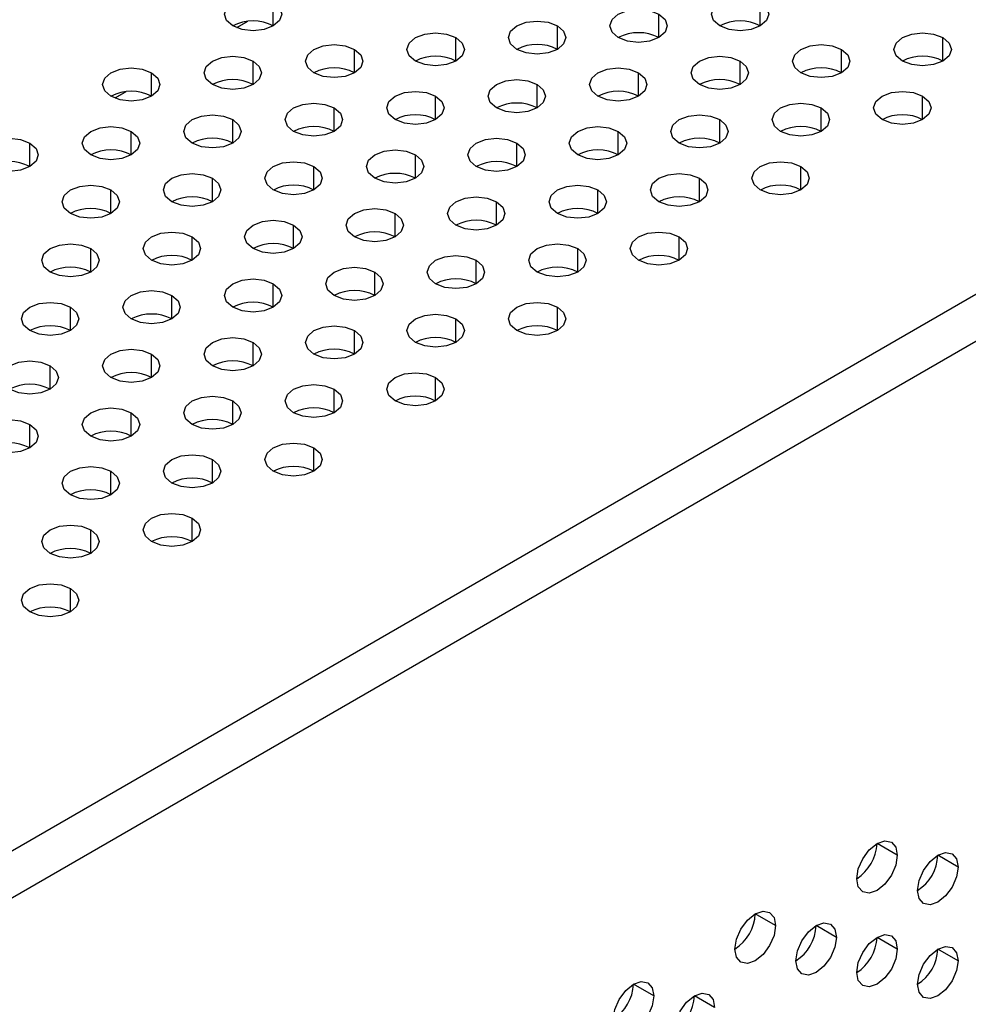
# Model space of a CAD drawing. Header units: millimetres. Extents: x 0 to 1118, y 0 to 864.
# Tile 257 of 309: x 971.1 to 975.23, y 719.06 to 723.35. Entities that reach past the tile are written whole.
import ezdxf

# ---------------------------------------------------------------- set-up
doc = ezdxf.new("R2010")
doc.units = ezdxf.units.MM

msp = doc.modelspace()

# ---------------------------------------------------------------- linework, layer by layer
at = {"color": 7, "linetype": 'Continuous', "lineweight": 25}
for p, q in [((930.3293, 696.2154), (985.7488, 728.2084)), ((930.4177, 696.0623), (985.8372, 728.0553)), ((972.0911, 723.3425), (972.043, 723.3147)), ((972.0444, 723.3154), (972.0881, 723.3406)), ((971.5608, 723.0363), (971.5127, 723.0085)), ((971.514, 723.0092), (971.5578, 723.0345)), ((974.9212, 719.7123), (974.8329, 719.7633)), ((975.1864, 719.6612), (975.098, 719.7122)), ((974.3909, 719.4061), (974.3025, 719.4571)), ((974.6561, 719.355), (974.5677, 719.4061)), ((974.9212, 719.304), (974.8329, 719.355)), ((975.1864, 719.2529), (975.098, 719.304)), ((973.8606, 719.1), (973.7722, 719.151)), ((974.1257, 719.0489), (974.0374, 719.0999))]:
    msp.add_line(p, q, dxfattribs=at)
at = {"color": 8, "linetype": 'Continuous', "lineweight": 25}
for p, q in [((972.2033, 723.3227), (972.2033, 723.4247)), ((974.3246, 723.3227), (974.3246, 723.4247)), ((973.8827, 723.2716), (973.8827, 723.3737)), ((973.4407, 723.2206), (973.4407, 723.3227)), ((972.9988, 723.1696), (972.9988, 723.2716)), ((975.1201, 723.1696), (975.1201, 723.2716)), ((972.5569, 723.1186), (972.5569, 723.2206)), ((974.6782, 723.1186), (974.6782, 723.2206)), ((972.1149, 723.0675), (972.1149, 723.1696)), ((974.2362, 723.0675), (974.2362, 723.1696)), ((971.673, 723.0165), (971.673, 723.1186)), ((973.7943, 723.0165), (973.7943, 723.1186)), ((973.3523, 722.9655), (973.3523, 723.0675)), ((972.9104, 722.9145), (972.9104, 723.0165)), ((975.0317, 722.9145), (975.0317, 723.0165)), ((972.4685, 722.8634), (972.4685, 722.9655)), ((974.5898, 722.8634), (974.5898, 722.9655)), ((972.0265, 722.8124), (972.0265, 722.9145)), ((974.1478, 722.8124), (974.1478, 722.9145)), ((971.5846, 722.7614), (971.5846, 722.8634)), ((973.7059, 722.7614), (973.7059, 722.8634)), ((971.1426, 722.7104), (971.1426, 722.8124)), ((973.264, 722.7104), (973.264, 722.8124)), ((972.822, 722.6593), (972.822, 722.7614)), ((972.3801, 722.6083), (972.3801, 722.7104)), ((974.5014, 722.6083), (974.5014, 722.7104)), ((971.9381, 722.5573), (971.9381, 722.6593)), ((974.0595, 722.5573), (974.0595, 722.6593)), ((971.4962, 722.5063), (971.4962, 722.6083)), ((973.6175, 722.5063), (973.6175, 722.6083)), ((973.1756, 722.4552), (973.1756, 722.5573)), ((972.7336, 722.4042), (972.7336, 722.5063)), ((972.2917, 722.3532), (972.2917, 722.4552)), ((971.8497, 722.3022), (971.8497, 722.4042)), ((973.9711, 722.3022), (973.9711, 722.4042)), ((971.4078, 722.2511), (971.4078, 722.3532)), ((973.5291, 722.2511), (973.5291, 722.3532)), ((973.0872, 722.2001), (973.0872, 722.3022)), ((972.6452, 722.1491), (972.6452, 722.2511)), ((972.2033, 722.098), (972.2033, 722.2001)), ((971.7614, 722.047), (971.7614, 722.1491)), ((971.3194, 721.996), (971.3194, 722.098)), ((973.4407, 721.996), (973.4407, 722.098)), ((972.9988, 721.945), (972.9988, 722.047)), ((972.5569, 721.8939), (972.5569, 721.996)), ((972.1149, 721.8429), (972.1149, 721.945)), ((971.673, 721.7919), (971.673, 721.8939)), ((971.231, 721.7409), (971.231, 721.8429)), ((972.9104, 721.6898), (972.9104, 721.7919)), ((972.4685, 721.6388), (972.4685, 721.7409)), ((972.0265, 721.5878), (972.0265, 721.6898)), ((971.5846, 721.5368), (971.5846, 721.6388)), ((971.1426, 721.4857), (971.1426, 721.5878)), ((972.3801, 721.3837), (972.3801, 721.4857)), ((971.9381, 721.3327), (971.9381, 721.4347)), ((971.4962, 721.2816), (971.4962, 721.3837)), ((971.8497, 721.0775), (971.8497, 721.1796)), ((971.4078, 721.0265), (971.4078, 721.1286)), ((971.3194, 720.7714), (971.3194, 720.8734))]:
    msp.add_line(p, q, dxfattribs=at)
at = {"color": 7, "linetype": 'Continuous', "lineweight": 25, "flags": 128}
for points in [[(972.0265, 723.3227), (971.9994, 723.3461), (971.9899, 723.3737), (971.9994, 723.4013), (972.0265, 723.4247), (972.0671, 723.4404), (972.1149, 723.4458), (972.1627, 723.4404), (972.2033, 723.4247)], [(972.2033, 723.4247), (972.2304, 723.4013), (972.2399, 723.3737), (972.2304, 723.3461), (972.2033, 723.3227), (972.1627, 723.307), (972.1149, 723.3015), (972.0671, 723.307), (972.0265, 723.3227)], [(974.1478, 723.3227), (974.1207, 723.3461), (974.1112, 723.3737), (974.1207, 723.4013), (974.1478, 723.4247), (974.1884, 723.4404), (974.2362, 723.4458), (974.2841, 723.4404), (974.3246, 723.4247)], [(974.3246, 723.4247), (974.3517, 723.4013), (974.3612, 723.3737), (974.3517, 723.3461), (974.3246, 723.3227), (974.2841, 723.307), (974.2362, 723.3015), (974.1884, 723.307), (974.1478, 723.3227)], [(973.7059, 723.2716), (973.6788, 723.295), (973.6693, 723.3227), (973.6788, 723.3503), (973.7059, 723.3737), (973.7465, 723.3893), (973.7943, 723.3948), (973.8421, 723.3893), (973.8827, 723.3737)], [(973.8827, 723.3737), (973.9098, 723.3503), (973.9193, 723.3227), (973.9098, 723.295), (973.8827, 723.2716), (973.8421, 723.256), (973.7943, 723.2505), (973.7465, 723.256), (973.7059, 723.2716)], [(973.264, 723.2206), (973.2369, 723.244), (973.2273, 723.2716), (973.2369, 723.2992), (973.264, 723.3227), (973.3045, 723.3383), (973.3523, 723.3438), (973.4002, 723.3383), (973.4407, 723.3227)], [(972.822, 723.1696), (972.7949, 723.193), (972.7854, 723.2206), (972.7949, 723.2482), (972.822, 723.2716), (972.8626, 723.2873), (972.9104, 723.2928), (972.9582, 723.2873), (972.9988, 723.2716)], [(973.4407, 723.3227), (973.4678, 723.2992), (973.4773, 723.2716), (973.4678, 723.244), (973.4407, 723.2206), (973.4002, 723.205), (973.3523, 723.1995), (973.3045, 723.205), (973.264, 723.2206)], [(974.9433, 723.1696), (974.9162, 723.193), (974.9067, 723.2206), (974.9162, 723.2482), (974.9433, 723.2716), (974.9839, 723.2873), (975.0317, 723.2928), (975.0796, 723.2873), (975.1201, 723.2716)], [(972.9988, 723.2716), (973.0259, 723.2482), (973.0354, 723.2206), (973.0259, 723.193), (972.9988, 723.1696), (972.9582, 723.1539), (972.9104, 723.1484), (972.8626, 723.1539), (972.822, 723.1696)], [(975.1201, 723.2716), (975.1472, 723.2482), (975.1567, 723.2206), (975.1472, 723.193), (975.1201, 723.1696), (975.0796, 723.1539), (975.0317, 723.1484), (974.9839, 723.1539), (974.9433, 723.1696)], [(972.3801, 723.1186), (972.353, 723.142), (972.3435, 723.1696), (972.353, 723.1972), (972.3801, 723.2206), (972.4206, 723.2363), (972.4685, 723.2417), (972.5163, 723.2363), (972.5569, 723.2206)], [(972.5569, 723.2206), (972.5839, 723.1972), (972.5935, 723.1696), (972.5839, 723.142), (972.5569, 723.1186), (972.5163, 723.1029), (972.4685, 723.0974), (972.4206, 723.1029), (972.3801, 723.1186)], [(974.5014, 723.1186), (974.4743, 723.142), (974.4648, 723.1696), (974.4743, 723.1972), (974.5014, 723.2206), (974.5419, 723.2363), (974.5898, 723.2417), (974.6376, 723.2363), (974.6782, 723.2206)], [(974.6782, 723.2206), (974.7053, 723.1972), (974.7148, 723.1696), (974.7053, 723.142), (974.6782, 723.1186), (974.6376, 723.1029), (974.5898, 723.0974), (974.5419, 723.1029), (974.5014, 723.1186)], [(971.9381, 723.0675), (971.911, 723.0909), (971.9015, 723.1186), (971.911, 723.1462), (971.9381, 723.1696), (971.9787, 723.1852), (972.0265, 723.1907), (972.0744, 723.1852), (972.1149, 723.1696)], [(972.1149, 723.1696), (972.142, 723.1462), (972.1515, 723.1186), (972.142, 723.0909), (972.1149, 723.0675), (972.0744, 723.0519), (972.0265, 723.0464), (971.9787, 723.0519), (971.9381, 723.0675)], [(974.0595, 723.0675), (974.0324, 723.0909), (974.0228, 723.1186), (974.0324, 723.1462), (974.0595, 723.1696), (974.1, 723.1852), (974.1478, 723.1907), (974.1957, 723.1852), (974.2362, 723.1696)], [(974.2362, 723.1696), (974.2633, 723.1462), (974.2728, 723.1186), (974.2633, 723.0909), (974.2362, 723.0675), (974.1957, 723.0519), (974.1478, 723.0464), (974.1, 723.0519), (974.0595, 723.0675)], [(971.4962, 723.0165), (971.4691, 723.0399), (971.4596, 723.0675), (971.4691, 723.0951), (971.4962, 723.1186), (971.5367, 723.1342), (971.5846, 723.1397), (971.6324, 723.1342), (971.673, 723.1186)], [(971.673, 723.1186), (971.7001, 723.0951), (971.7096, 723.0675), (971.7001, 723.0399), (971.673, 723.0165), (971.6324, 723.0009), (971.5846, 722.9954), (971.5367, 723.0009), (971.4962, 723.0165)], [(973.6175, 723.0165), (973.5904, 723.0399), (973.5809, 723.0675), (973.5904, 723.0951), (973.6175, 723.1186), (973.6581, 723.1342), (973.7059, 723.1397), (973.7537, 723.1342), (973.7943, 723.1186)], [(973.7943, 723.1186), (973.8214, 723.0951), (973.8309, 723.0675), (973.8214, 723.0399), (973.7943, 723.0165), (973.7537, 723.0009), (973.7059, 722.9954), (973.6581, 723.0009), (973.6175, 723.0165)], [(973.1756, 722.9655), (973.1485, 722.9889), (973.139, 723.0165), (973.1485, 723.0441), (973.1756, 723.0675), (973.2161, 723.0832), (973.264, 723.0887), (973.3118, 723.0832), (973.3523, 723.0675)], [(972.7336, 722.9145), (972.7065, 722.9379), (972.697, 722.9655), (972.7065, 722.9931), (972.7336, 723.0165), (972.7742, 723.0322), (972.822, 723.0376), (972.8699, 723.0322), (972.9104, 723.0165)], [(973.3523, 723.0675), (973.3794, 723.0441), (973.389, 723.0165), (973.3794, 722.9889), (973.3523, 722.9655), (973.3118, 722.9498), (973.264, 722.9443), (973.2161, 722.9498), (973.1756, 722.9655)], [(974.855, 722.9145), (974.8279, 722.9379), (974.8183, 722.9655), (974.8279, 722.9931), (974.855, 723.0165), (974.8955, 723.0322), (974.9433, 723.0376), (974.9912, 723.0322), (975.0317, 723.0165)], [(972.2917, 722.8634), (972.2646, 722.8868), (972.2551, 722.9145), (972.2646, 722.9421), (972.2917, 722.9655), (972.3322, 722.9811), (972.3801, 722.9866), (972.4279, 722.9811), (972.4685, 722.9655)], [(972.9104, 723.0165), (972.9375, 722.9931), (972.947, 722.9655), (972.9375, 722.9379), (972.9104, 722.9145), (972.8699, 722.8988), (972.822, 722.8933), (972.7742, 722.8988), (972.7336, 722.9145)], [(974.413, 722.8634), (974.3859, 722.8868), (974.3764, 722.9145), (974.3859, 722.9421), (974.413, 722.9655), (974.4536, 722.9811), (974.5014, 722.9866), (974.5492, 722.9811), (974.5898, 722.9655)], [(975.0317, 723.0165), (975.0588, 722.9931), (975.0683, 722.9655), (975.0588, 722.9379), (975.0317, 722.9145), (974.9912, 722.8988), (974.9433, 722.8933), (974.8955, 722.8988), (974.855, 722.9145)], [(972.4685, 722.9655), (972.4956, 722.9421), (972.5051, 722.9145), (972.4956, 722.8868), (972.4685, 722.8634), (972.4279, 722.8478), (972.3801, 722.8423), (972.3322, 722.8478), (972.2917, 722.8634)], [(974.5898, 722.9655), (974.6169, 722.9421), (974.6264, 722.9145), (974.6169, 722.8868), (974.5898, 722.8634), (974.5492, 722.8478), (974.5014, 722.8423), (974.4536, 722.8478), (974.413, 722.8634)], [(971.8497, 722.8124), (971.8226, 722.8358), (971.8131, 722.8634), (971.8226, 722.891), (971.8497, 722.9145), (971.8903, 722.9301), (971.9381, 722.9356), (971.986, 722.9301), (972.0265, 722.9145)], [(972.0265, 722.9145), (972.0536, 722.891), (972.0631, 722.8634), (972.0536, 722.8358), (972.0265, 722.8124), (971.986, 722.7968), (971.9381, 722.7913), (971.8903, 722.7968), (971.8497, 722.8124)], [(973.9711, 722.8124), (973.944, 722.8358), (973.9345, 722.8634), (973.944, 722.891), (973.9711, 722.9145), (974.0116, 722.9301), (974.0595, 722.9356), (974.1073, 722.9301), (974.1478, 722.9145)], [(974.1478, 722.9145), (974.1749, 722.891), (974.1845, 722.8634), (974.1749, 722.8358), (974.1478, 722.8124), (974.1073, 722.7968), (974.0595, 722.7913), (974.0116, 722.7968), (973.9711, 722.8124)], [(971.4078, 722.7614), (971.3807, 722.7848), (971.3712, 722.8124), (971.3807, 722.84), (971.4078, 722.8634), (971.4484, 722.8791), (971.4962, 722.8846), (971.544, 722.8791), (971.5846, 722.8634)], [(971.5846, 722.8634), (971.6117, 722.84), (971.6212, 722.8124), (971.6117, 722.7848), (971.5846, 722.7614), (971.544, 722.7457), (971.4962, 722.7402), (971.4484, 722.7457), (971.4078, 722.7614)], [(973.5291, 722.7614), (973.502, 722.7848), (973.4925, 722.8124), (973.502, 722.84), (973.5291, 722.8634), (973.5697, 722.8791), (973.6175, 722.8846), (973.6653, 722.8791), (973.7059, 722.8634)], [(973.7059, 722.8634), (973.733, 722.84), (973.7425, 722.8124), (973.733, 722.7848), (973.7059, 722.7614), (973.6653, 722.7457), (973.6175, 722.7402), (973.5697, 722.7457), (973.5291, 722.7614)], [(970.9659, 722.7104), (970.9388, 722.7338), (970.9293, 722.7614), (970.9388, 722.789), (970.9659, 722.8124), (971.0064, 722.828), (971.0543, 722.8335), (971.1021, 722.828), (971.1426, 722.8124)], [(973.0872, 722.7104), (973.0601, 722.7338), (973.0506, 722.7614), (973.0601, 722.789), (973.0872, 722.8124), (973.1277, 722.828), (973.1756, 722.8335), (973.2234, 722.828), (973.264, 722.8124)], [(971.1426, 722.8124), (971.1697, 722.789), (971.1793, 722.7614), (971.1697, 722.7338), (971.1426, 722.7104), (971.1021, 722.6947), (971.0543, 722.6892), (971.0064, 722.6947), (970.9659, 722.7104)], [(972.6452, 722.6593), (972.6181, 722.6827), (972.6086, 722.7104), (972.6181, 722.738), (972.6452, 722.7614), (972.6858, 722.777), (972.7336, 722.7825), (972.7815, 722.777), (972.822, 722.7614)], [(973.264, 722.8124), (973.2911, 722.789), (973.3006, 722.7614), (973.2911, 722.7338), (973.264, 722.7104), (973.2234, 722.6947), (973.1756, 722.6892), (973.1277, 722.6947), (973.0872, 722.7104)], [(972.2033, 722.6083), (972.1762, 722.6317), (972.1667, 722.6593), (972.1762, 722.6869), (972.2033, 722.7104), (972.2439, 722.726), (972.2917, 722.7315), (972.3395, 722.726), (972.3801, 722.7104)], [(972.822, 722.7614), (972.8491, 722.738), (972.8586, 722.7104), (972.8491, 722.6827), (972.822, 722.6593), (972.7815, 722.6437), (972.7336, 722.6382), (972.6858, 722.6437), (972.6452, 722.6593)], [(974.3246, 722.6083), (974.2975, 722.6317), (974.288, 722.6593), (974.2975, 722.6869), (974.3246, 722.7104), (974.3652, 722.726), (974.413, 722.7315), (974.4608, 722.726), (974.5014, 722.7104)], [(972.3801, 722.7104), (972.4072, 722.6869), (972.4167, 722.6593), (972.4072, 722.6317), (972.3801, 722.6083), (972.3395, 722.5927), (972.2917, 722.5872), (972.2439, 722.5927), (972.2033, 722.6083)], [(974.5014, 722.7104), (974.5285, 722.6869), (974.538, 722.6593), (974.5285, 722.6317), (974.5014, 722.6083), (974.4608, 722.5927), (974.413, 722.5872), (974.3652, 722.5927), (974.3246, 722.6083)], [(971.7614, 722.5573), (971.7343, 722.5807), (971.7247, 722.6083), (971.7343, 722.6359), (971.7614, 722.6593), (971.8019, 722.675), (971.8497, 722.6805), (971.8976, 722.675), (971.9381, 722.6593)], [(971.9381, 722.6593), (971.9652, 722.6359), (971.9747, 722.6083), (971.9652, 722.5807), (971.9381, 722.5573), (971.8976, 722.5416), (971.8497, 722.5361), (971.8019, 722.5416), (971.7614, 722.5573)], [(973.8827, 722.5573), (973.8556, 722.5807), (973.8461, 722.6083), (973.8556, 722.6359), (973.8827, 722.6593), (973.9232, 722.675), (973.9711, 722.6805), (974.0189, 722.675), (974.0595, 722.6593)], [(974.0595, 722.6593), (974.0866, 722.6359), (974.0961, 722.6083), (974.0866, 722.5807), (974.0595, 722.5573), (974.0189, 722.5416), (973.9711, 722.5361), (973.9232, 722.5416), (973.8827, 722.5573)], [(971.3194, 722.5063), (971.2923, 722.5297), (971.2828, 722.5573), (971.2923, 722.5849), (971.3194, 722.6083), (971.36, 722.6239), (971.4078, 722.6294), (971.4556, 722.6239), (971.4962, 722.6083)], [(971.4962, 722.6083), (971.5233, 722.5849), (971.5328, 722.5573), (971.5233, 722.5297), (971.4962, 722.5063), (971.4556, 722.4906), (971.4078, 722.4851), (971.36, 722.4906), (971.3194, 722.5063)], [(973.4407, 722.5063), (973.4136, 722.5297), (973.4041, 722.5573), (973.4136, 722.5849), (973.4407, 722.6083), (973.4813, 722.6239), (973.5291, 722.6294), (973.577, 722.6239), (973.6175, 722.6083)], [(973.6175, 722.6083), (973.6446, 722.5849), (973.6541, 722.5573), (973.6446, 722.5297), (973.6175, 722.5063), (973.577, 722.4906), (973.5291, 722.4851), (973.4813, 722.4906), (973.4407, 722.5063)], [(972.9988, 722.4552), (972.9717, 722.4786), (972.9622, 722.5063), (972.9717, 722.5339), (972.9988, 722.5573), (973.0393, 722.5729), (973.0872, 722.5784), (973.135, 722.5729), (973.1756, 722.5573)], [(972.5569, 722.4042), (972.5298, 722.4276), (972.5202, 722.4552), (972.5298, 722.4828), (972.5569, 722.5063), (972.5974, 722.5219), (972.6452, 722.5274), (972.6931, 722.5219), (972.7336, 722.5063)], [(973.1756, 722.5573), (973.2027, 722.5339), (973.2122, 722.5063), (973.2027, 722.4786), (973.1756, 722.4552), (973.135, 722.4396), (973.0872, 722.4341), (973.0393, 722.4396), (972.9988, 722.4552)], [(972.1149, 722.3532), (972.0878, 722.3766), (972.0783, 722.4042), (972.0878, 722.4318), (972.1149, 722.4552), (972.1555, 722.4709), (972.2033, 722.4764), (972.2511, 722.4709), (972.2917, 722.4552)], [(972.7336, 722.5063), (972.7607, 722.4828), (972.7702, 722.4552), (972.7607, 722.4276), (972.7336, 722.4042), (972.6931, 722.3886), (972.6452, 722.3831), (972.5974, 722.3886), (972.5569, 722.4042)], [(972.2917, 722.4552), (972.3188, 722.4318), (972.3283, 722.4042), (972.3188, 722.3766), (972.2917, 722.3532), (972.2511, 722.3375), (972.2033, 722.332), (972.1555, 722.3375), (972.1149, 722.3532)], [(971.673, 722.3022), (971.6459, 722.3256), (971.6364, 722.3532), (971.6459, 722.3808), (971.673, 722.4042), (971.7135, 722.4198), (971.7614, 722.4253), (971.8092, 722.4198), (971.8497, 722.4042)], [(971.8497, 722.4042), (971.8768, 722.3808), (971.8864, 722.3532), (971.8768, 722.3256), (971.8497, 722.3022), (971.8092, 722.2865), (971.7614, 722.281), (971.7135, 722.2865), (971.673, 722.3022)], [(973.7943, 722.3022), (973.7672, 722.3256), (973.7577, 722.3532), (973.7672, 722.3808), (973.7943, 722.4042), (973.8348, 722.4198), (973.8827, 722.4253), (973.9305, 722.4198), (973.9711, 722.4042)], [(973.9711, 722.4042), (973.9982, 722.3808), (974.0077, 722.3532), (973.9982, 722.3256), (973.9711, 722.3022), (973.9305, 722.2865), (973.8827, 722.281), (973.8348, 722.2865), (973.7943, 722.3022)], [(971.231, 722.2511), (971.2039, 722.2745), (971.1944, 722.3022), (971.2039, 722.3298), (971.231, 722.3532), (971.2716, 722.3688), (971.3194, 722.3743), (971.3673, 722.3688), (971.4078, 722.3532)], [(971.4078, 722.3532), (971.4349, 722.3298), (971.4444, 722.3022), (971.4349, 722.2745), (971.4078, 722.2511), (971.3673, 722.2355), (971.3194, 722.23), (971.2716, 722.2355), (971.231, 722.2511)], [(973.3523, 722.2511), (973.3253, 722.2745), (973.3157, 722.3022), (973.3253, 722.3298), (973.3523, 722.3532), (973.3929, 722.3688), (973.4407, 722.3743), (973.4886, 722.3688), (973.5291, 722.3532)], [(973.5291, 722.3532), (973.5562, 722.3298), (973.5657, 722.3022), (973.5562, 722.2745), (973.5291, 722.2511), (973.4886, 722.2355), (973.4407, 722.23), (973.3929, 722.2355), (973.3523, 722.2511)], [(972.9104, 722.2001), (972.8833, 722.2235), (972.8738, 722.2511), (972.8833, 722.2787), (972.9104, 722.3022), (972.951, 722.3178), (972.9988, 722.3233), (973.0466, 722.3178), (973.0872, 722.3022)], [(973.0872, 722.3022), (973.1143, 722.2787), (973.1238, 722.2511), (973.1143, 722.2235), (973.0872, 722.2001), (973.0466, 722.1845), (972.9988, 722.179), (972.951, 722.1845), (972.9104, 722.2001)], [(972.4685, 722.1491), (972.4414, 722.1725), (972.4319, 722.2001), (972.4414, 722.2277), (972.4685, 722.2511), (972.509, 722.2668), (972.5569, 722.2723), (972.6047, 722.2668), (972.6452, 722.2511)], [(972.0265, 722.098), (971.9994, 722.1215), (971.9899, 722.1491), (971.9994, 722.1767), (972.0265, 722.2001), (972.0671, 722.2157), (972.1149, 722.2212), (972.1627, 722.2157), (972.2033, 722.2001)], [(972.6452, 722.2511), (972.6723, 722.2277), (972.6819, 722.2001), (972.6723, 722.1725), (972.6452, 722.1491), (972.6047, 722.1334), (972.5569, 722.1279), (972.509, 722.1334), (972.4685, 722.1491)], [(972.2033, 722.2001), (972.2304, 722.1767), (972.2399, 722.1491), (972.2304, 722.1215), (972.2033, 722.098), (972.1627, 722.0824), (972.1149, 722.0769), (972.0671, 722.0824), (972.0265, 722.098)], [(971.5846, 722.047), (971.5575, 722.0704), (971.548, 722.098), (971.5575, 722.1257), (971.5846, 722.1491), (971.6251, 722.1647), (971.673, 722.1702), (971.7208, 722.1647), (971.7614, 722.1491)], [(971.7614, 722.1491), (971.7885, 722.1257), (971.798, 722.098), (971.7885, 722.0704), (971.7614, 722.047), (971.7208, 722.0314), (971.673, 722.0259), (971.6251, 722.0314), (971.5846, 722.047)], [(971.1426, 721.996), (971.1155, 722.0194), (971.106, 722.047), (971.1155, 722.0746), (971.1426, 722.098), (971.1832, 722.1137), (971.231, 722.1192), (971.2789, 722.1137), (971.3194, 722.098)], [(971.3194, 722.098), (971.3465, 722.0746), (971.356, 722.047), (971.3465, 722.0194), (971.3194, 721.996), (971.2789, 721.9804), (971.231, 721.9749), (971.1832, 721.9804), (971.1426, 721.996)], [(973.264, 721.996), (973.2369, 722.0194), (973.2273, 722.047), (973.2369, 722.0746), (973.264, 722.098), (973.3045, 722.1137), (973.3523, 722.1192), (973.4002, 722.1137), (973.4407, 722.098)], [(973.4407, 722.098), (973.4678, 722.0746), (973.4773, 722.047), (973.4678, 722.0194), (973.4407, 721.996), (973.4002, 721.9804), (973.3523, 721.9749), (973.3045, 721.9804), (973.264, 721.996)], [(972.822, 721.945), (972.7949, 721.9684), (972.7854, 721.996), (972.7949, 722.0236), (972.822, 722.047), (972.8626, 722.0627), (972.9104, 722.0682), (972.9582, 722.0627), (972.9988, 722.047)], [(972.9988, 722.047), (973.0259, 722.0236), (973.0354, 721.996), (973.0259, 721.9684), (972.9988, 721.945), (972.9582, 721.9293), (972.9104, 721.9238), (972.8626, 721.9293), (972.822, 721.945)], [(972.3801, 721.8939), (972.353, 721.9174), (972.3435, 721.945), (972.353, 721.9726), (972.3801, 721.996), (972.4206, 722.0116), (972.4685, 722.0171), (972.5163, 722.0116), (972.5569, 721.996)], [(971.9381, 721.8429), (971.911, 721.8663), (971.9015, 721.8939), (971.911, 721.9216), (971.9381, 721.945), (971.9787, 721.9606), (972.0265, 721.9661), (972.0744, 721.9606), (972.1149, 721.945)], [(972.5569, 721.996), (972.5839, 721.9726), (972.5935, 721.945), (972.5839, 721.9174), (972.5569, 721.8939), (972.5163, 721.8783), (972.4685, 721.8728), (972.4206, 721.8783), (972.3801, 721.8939)], [(971.4962, 721.7919), (971.4691, 721.8153), (971.4596, 721.8429), (971.4691, 721.8705), (971.4962, 721.8939), (971.5367, 721.9096), (971.5846, 721.9151), (971.6324, 721.9096), (971.673, 721.8939)], [(972.1149, 721.945), (972.142, 721.9216), (972.1515, 721.8939), (972.142, 721.8663), (972.1149, 721.8429), (972.0744, 721.8273), (972.0265, 721.8218), (971.9787, 721.8273), (971.9381, 721.8429)], [(971.673, 721.8939), (971.7001, 721.8705), (971.7096, 721.8429), (971.7001, 721.8153), (971.673, 721.7919), (971.6324, 721.7763), (971.5846, 721.7708), (971.5367, 721.7763), (971.4962, 721.7919)], [(971.0543, 721.7409), (971.0272, 721.7643), (971.0176, 721.7919), (971.0272, 721.8195), (971.0543, 721.8429), (971.0948, 721.8586), (971.1426, 721.8641), (971.1905, 721.8586), (971.231, 721.8429)], [(971.231, 721.8429), (971.2581, 721.8195), (971.2676, 721.7919), (971.2581, 721.7643), (971.231, 721.7409), (971.1905, 721.7252), (971.1426, 721.7197), (971.0948, 721.7252), (971.0543, 721.7409)], [(972.7336, 721.6898), (972.7065, 721.7133), (972.697, 721.7409), (972.7065, 721.7685), (972.7336, 721.7919), (972.7742, 721.8075), (972.822, 721.813), (972.8699, 721.8075), (972.9104, 721.7919)], [(972.9104, 721.7919), (972.9375, 721.7685), (972.947, 721.7409), (972.9375, 721.7133), (972.9104, 721.6898), (972.8699, 721.6742), (972.822, 721.6687), (972.7742, 721.6742), (972.7336, 721.6898)], [(972.2917, 721.6388), (972.2646, 721.6622), (972.2551, 721.6898), (972.2646, 721.7175), (972.2917, 721.7409), (972.3322, 721.7565), (972.3801, 721.762), (972.4279, 721.7565), (972.4685, 721.7409)], [(971.8497, 721.5878), (971.8226, 721.6112), (971.8131, 721.6388), (971.8226, 721.6664), (971.8497, 721.6898), (971.8903, 721.7055), (971.9381, 721.711), (971.986, 721.7055), (972.0265, 721.6898)], [(972.4685, 721.7409), (972.4956, 721.7175), (972.5051, 721.6898), (972.4956, 721.6622), (972.4685, 721.6388), (972.4279, 721.6232), (972.3801, 721.6177), (972.3322, 721.6232), (972.2917, 721.6388)], [(971.4078, 721.5368), (971.3807, 721.5602), (971.3712, 721.5878), (971.3807, 721.6154), (971.4078, 721.6388), (971.4484, 721.6545), (971.4962, 721.66), (971.544, 721.6545), (971.5846, 721.6388)], [(972.0265, 721.6898), (972.0536, 721.6664), (972.0631, 721.6388), (972.0536, 721.6112), (972.0265, 721.5878), (971.986, 721.5722), (971.9381, 721.5667), (971.8903, 721.5722), (971.8497, 721.5878)], [(971.5846, 721.6388), (971.6117, 721.6154), (971.6212, 721.5878), (971.6117, 721.5602), (971.5846, 721.5368), (971.544, 721.5211), (971.4962, 721.5156), (971.4484, 721.5211), (971.4078, 721.5368)], [(970.9659, 721.4857), (970.9388, 721.5092), (970.9293, 721.5368), (970.9388, 721.5644), (970.9659, 721.5878), (971.0064, 721.6034), (971.0543, 721.6089), (971.1021, 721.6034), (971.1426, 721.5878)], [(971.1426, 721.5878), (971.1697, 721.5644), (971.1793, 721.5368), (971.1697, 721.5092), (971.1426, 721.4857), (971.1021, 721.4701), (971.0543, 721.4646), (971.0064, 721.4701), (970.9659, 721.4857)], [(972.2033, 721.3837), (972.1762, 721.4071), (972.1667, 721.4347), (972.1762, 721.4623), (972.2033, 721.4857), (972.2439, 721.5014), (972.2917, 721.5069), (972.3395, 721.5014), (972.3801, 721.4857)], [(971.7614, 721.3327), (971.7343, 721.3561), (971.7247, 721.3837), (971.7343, 721.4113), (971.7614, 721.4347), (971.8019, 721.4504), (971.8497, 721.4559), (971.8976, 721.4504), (971.9381, 721.4347)], [(972.3801, 721.4857), (972.4072, 721.4623), (972.4167, 721.4347), (972.4072, 721.4071), (972.3801, 721.3837), (972.3395, 721.368), (972.2917, 721.3626), (972.2439, 721.368), (972.2033, 721.3837)], [(971.3194, 721.2816), (971.2923, 721.3051), (971.2828, 721.3327), (971.2923, 721.3603), (971.3194, 721.3837), (971.36, 721.3993), (971.4078, 721.4048), (971.4556, 721.3993), (971.4962, 721.3837)], [(971.9381, 721.4347), (971.9652, 721.4113), (971.9747, 721.3837), (971.9652, 721.3561), (971.9381, 721.3327), (971.8976, 721.317), (971.8497, 721.3115), (971.8019, 721.317), (971.7614, 721.3327)], [(971.4962, 721.3837), (971.5233, 721.3603), (971.5328, 721.3327), (971.5233, 721.3051), (971.4962, 721.2816), (971.4556, 721.266), (971.4078, 721.2605), (971.36, 721.266), (971.3194, 721.2816)], [(971.673, 721.0775), (971.6459, 721.1009), (971.6364, 721.1286), (971.6459, 721.1562), (971.673, 721.1796), (971.7135, 721.1952), (971.7614, 721.2007), (971.8092, 721.1952), (971.8497, 721.1796)], [(971.231, 721.0265), (971.2039, 721.0499), (971.1944, 721.0775), (971.2039, 721.1052), (971.231, 721.1286), (971.2716, 721.1442), (971.3194, 721.1497), (971.3673, 721.1442), (971.4078, 721.1286)], [(971.8497, 721.1796), (971.8768, 721.1562), (971.8864, 721.1286), (971.8768, 721.1009), (971.8497, 721.0775), (971.8092, 721.0619), (971.7614, 721.0564), (971.7135, 721.0619), (971.673, 721.0775)], [(971.4078, 721.1286), (971.4349, 721.1052), (971.4444, 721.0775), (971.4349, 721.0499), (971.4078, 721.0265), (971.3673, 721.0109), (971.3194, 721.0054), (971.2716, 721.0109), (971.231, 721.0265)], [(971.1426, 720.7714), (971.1155, 720.7948), (971.106, 720.8224), (971.1155, 720.85), (971.1426, 720.8734), (971.1832, 720.8891), (971.231, 720.8946), (971.2789, 720.8891), (971.3194, 720.8734)], [(971.3194, 720.8734), (971.3465, 720.85), (971.356, 720.8224), (971.3465, 720.7948), (971.3194, 720.7714), (971.2789, 720.7557), (971.231, 720.7502), (971.1832, 720.7557), (971.1426, 720.7714)], [(974.7445, 719.6102), (974.7512, 719.6532), (974.7704, 719.6973), (974.799, 719.736), (974.8329, 719.7633), (974.8667, 719.7751), (974.8954, 719.7695), (974.9145, 719.7474), (974.9212, 719.7123)], [(974.9212, 719.7123), (974.9145, 719.6693), (974.8954, 719.6251), (974.8667, 719.5865), (974.8329, 719.5592), (974.799, 719.5474), (974.7704, 719.553), (974.7512, 719.575), (974.7445, 719.6102)], [(975.0096, 719.5591), (975.0164, 719.6021), (975.0355, 719.6463), (975.0642, 719.6849), (975.098, 719.7122), (975.1318, 719.724), (975.1605, 719.7184), (975.1797, 719.6964), (975.1864, 719.6612)], [(975.1864, 719.6612), (975.1797, 719.6183), (975.1605, 719.5741), (975.1318, 719.5354), (975.098, 719.5081), (975.0642, 719.4963), (975.0355, 719.5019), (975.0164, 719.524), (975.0096, 719.5591)], [(974.2141, 719.3041), (974.2209, 719.347), (974.24, 719.3912), (974.2687, 719.4299), (974.3025, 719.4571), (974.3363, 719.4689), (974.365, 719.4633), (974.3842, 719.4413), (974.3909, 719.4061)], [(974.3909, 719.4061), (974.3842, 719.3632), (974.365, 719.319), (974.3363, 719.2803), (974.3025, 719.253), (974.2687, 719.2413), (974.24, 719.2468), (974.2209, 719.2689), (974.2141, 719.3041)], [(974.4793, 719.253), (974.486, 719.2959), (974.5052, 719.3401), (974.5339, 719.3788), (974.5677, 719.4061), (974.6015, 719.4178), (974.6302, 719.4123), (974.6493, 719.3902), (974.6561, 719.355)], [(974.6561, 719.355), (974.6493, 719.3121), (974.6302, 719.2679), (974.6015, 719.2292), (974.5677, 719.202), (974.5339, 719.1902), (974.5052, 719.1958), (974.486, 719.2178), (974.4793, 719.253)], [(974.7445, 719.2019), (974.7512, 719.2449), (974.7704, 719.2891), (974.799, 719.3277), (974.8329, 719.355), (974.8667, 719.3668), (974.8954, 719.3612), (974.9145, 719.3392), (974.9212, 719.304)], [(974.9212, 719.304), (974.9145, 719.261), (974.8954, 719.2169), (974.8667, 719.1782), (974.8329, 719.1509), (974.799, 719.1391), (974.7704, 719.1447), (974.7512, 719.1668), (974.7445, 719.2019)], [(975.0096, 719.1509), (975.0164, 719.1938), (975.0355, 719.238), (975.0642, 719.2767), (975.098, 719.304), (975.1318, 719.3157), (975.1605, 719.3102), (975.1797, 719.2881), (975.1864, 719.2529)], [(975.1864, 719.2529), (975.1797, 719.21), (975.1605, 719.1658), (975.1318, 719.1271), (975.098, 719.0998), (975.0642, 719.0881), (975.0355, 719.0936), (975.0164, 719.1157), (975.0096, 719.1509)], [(973.6838, 718.9979), (973.6905, 719.0408), (973.7097, 719.085), (973.7384, 719.1237), (973.7722, 719.151), (973.806, 719.1628), (973.8347, 719.1572), (973.8539, 719.1351), (973.8606, 719.1)], [(973.8606, 719.1), (973.8539, 719.057), (973.8347, 719.0128), (973.806, 718.9742), (973.7722, 718.9469), (973.7384, 718.9351), (973.7097, 718.9407), (973.6905, 718.9627), (973.6838, 718.9979)], [(973.949, 718.9468), (973.9557, 718.9898), (973.9749, 719.034), (974.0035, 719.0726), (974.0374, 719.0999), (974.0712, 719.1117), (974.0999, 719.1061), (974.119, 719.0841), (974.1257, 719.0489)]]:
    msp.add_lwpolyline(points, dxfattribs=at)
at = {"color": 7, "linetype": 'Continuous', "lineweight": 25}
for centre, start, end in [((972.1149, 723.1521), 62.61, 117.3846), ((974.2362, 723.1521), 62.61, 117.3846), ((973.7943, 723.101), 62.61, 117.3846), ((973.3523, 723.05), 62.61, 117.3846), ((972.9104, 722.999), 62.61, 117.3846), ((975.0317, 722.999), 62.61, 117.3846), ((972.4685, 722.9479), 62.61, 117.3846), ((974.5898, 722.9479), 62.61, 117.3846), ((972.0265, 722.8969), 62.61, 117.3846), ((974.1478, 722.8969), 62.61, 117.3846), ((971.5846, 722.8459), 62.61, 117.3846), ((973.7059, 722.8459), 62.61, 117.3846), ((973.264, 722.7949), 62.61, 117.3846), ((972.822, 722.7438), 62.61, 117.3846), ((974.9433, 722.7438), 62.61, 117.3846), ((972.3801, 722.6928), 62.61, 117.3846), ((974.5014, 722.6928), 62.61, 117.3846), ((971.9381, 722.6418), 62.61, 117.3846), ((974.0595, 722.6418), 62.61, 117.3846), ((971.4962, 722.5908), 62.61, 117.3846), ((973.6175, 722.5908), 62.61, 117.3846), ((971.0543, 722.5397), 62.61, 117.3846), ((973.1756, 722.5397), 62.61, 117.3846), ((972.7336, 722.4887), 62.61, 117.3846), ((972.2917, 722.4377), 62.61, 117.3846), ((974.413, 722.4377), 62.61, 117.3846), ((971.8497, 722.3867), 62.61, 117.3846), ((973.9711, 722.3867), 62.61, 117.3846), ((971.4078, 722.3356), 62.61, 117.3846), ((973.5291, 722.3356), 62.61, 117.3846), ((973.0872, 722.2846), 62.61, 117.3846), ((972.6452, 722.2336), 62.61, 117.3846), ((972.2033, 722.1826), 62.61, 117.3846), ((971.7614, 722.1315), 62.61, 117.3846), ((973.8827, 722.1315), 62.61, 117.3846), ((971.3194, 722.0805), 62.61, 117.3846), ((973.4407, 722.0805), 62.61, 117.3846), ((972.9988, 722.0295), 62.61, 117.3846), ((972.5569, 721.9785), 62.61, 117.3846), ((972.1149, 721.9274), 62.61, 117.3846), ((971.673, 721.8764), 62.61, 117.3846), ((971.231, 721.8254), 62.61, 117.3846), ((973.3523, 721.8254), 62.61, 117.3846), ((972.9104, 721.7744), 62.61, 117.3846), ((972.4685, 721.7233), 62.61, 117.3846), ((972.0265, 721.6723), 62.61, 117.3846), ((971.5846, 721.6213), 62.61, 117.3846), ((971.1426, 721.5703), 62.61, 117.3846), ((972.822, 721.5192), 62.61, 117.3846), ((972.3801, 721.4682), 62.61, 117.3846), ((971.9381, 721.4172), 62.61, 117.3846), ((971.4962, 721.3662), 62.61, 117.3846), ((971.0543, 721.3151), 62.61, 117.3846), ((972.2917, 721.2131), 62.61, 117.3846), ((971.8497, 721.1621), 62.61, 117.3846), ((971.4078, 721.111), 62.61, 117.3846), ((971.7614, 720.9069), 62.61, 117.3846), ((971.3194, 720.8559), 62.61, 117.3846), ((971.231, 720.6008), 62.61, 117.3846), ((974.641, 719.772), 302.6055, 357.3945), ((974.9061, 719.721), 302.6055, 357.3945), ((974.1106, 719.4659), 302.6055, 357.3945), ((974.3758, 719.4148), 302.6055, 357.3945), ((974.641, 719.3637), 302.6055, 357.3945), ((974.9061, 719.3127), 302.6055, 357.3945), ((973.5803, 719.1597), 302.6055, 357.3945), ((973.8455, 719.1087), 302.6055, 357.3945)]:
    msp.add_arc(centre, 0.1921, start, end, dxfattribs=at)

doc.saveas('drawing.dxf')
